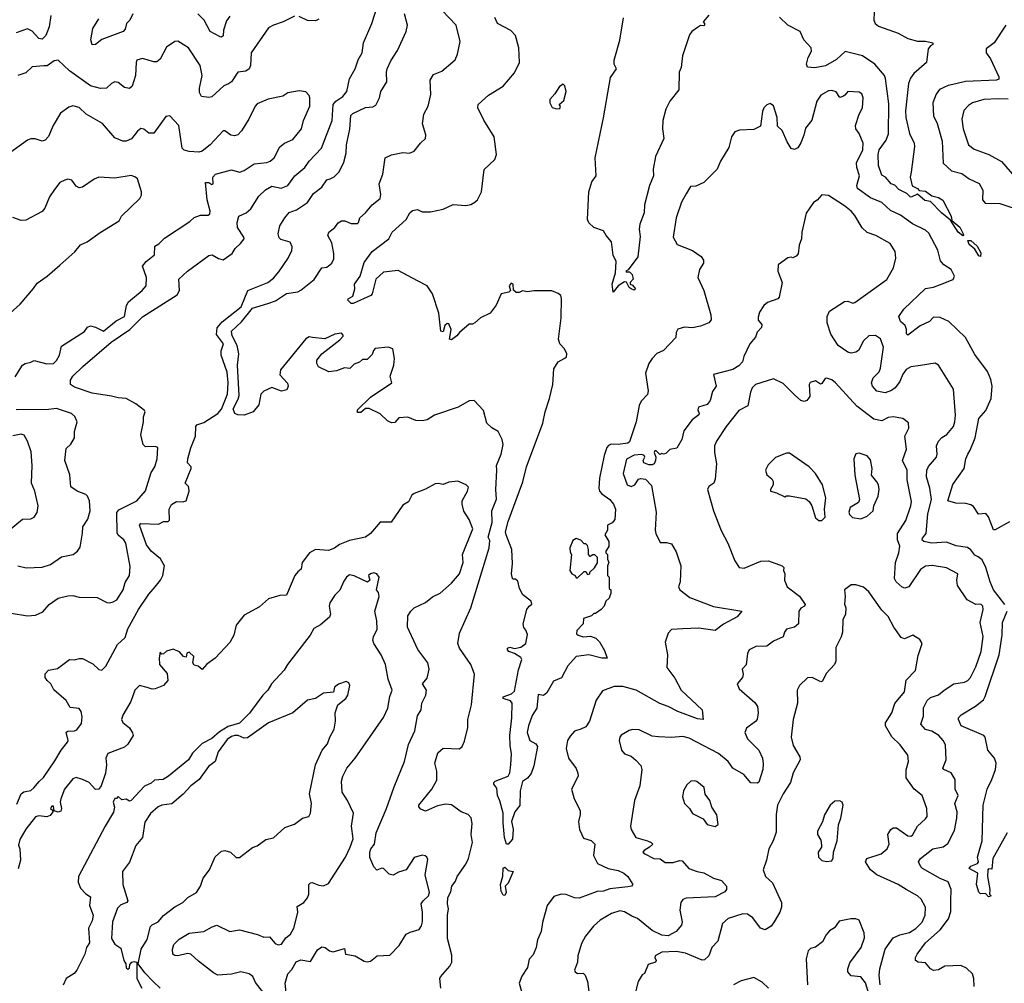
# Model space of a CAD drawing. Extents: x 1954683 to 2060285, y 904798 to 1016299.
# Tile 302 of 472: x 2005257 to 2011342, y 964295 to 970249. Entities that reach past the tile are written whole.
import ezdxf

# ---------------------------------------------------------------- set-up
doc = ezdxf.new("R2010")
doc.units = 0

msp = doc.modelspace()

# ---------------------------------------------------------------- linework, layer by layer
at = {"layer": '0CON10XD'}
for points in [[(2005205, 966582.5), (2005305, 966564.4), (2005355, 966568.6), (2005400.6, 966589.4), (2005439.2, 966635), (2005495, 966674.2), (2005555, 966688.6), (2005585, 966690.8), (2005625, 966680.8), (2005735, 966678), (2005795, 966648), (2005815, 966646), (2005835, 966652.5), (2005857.5, 966665), (2005895.7, 966725), (2005909.7, 966770.3), (2005936, 966815), (2005939.7, 966869.7), (2005911.9, 967015), (2005900, 967035), (2005865, 967064.4), (2005858.9, 967078.9), (2005856.6, 967203.4), (2005869.4, 967220.6), (2005980, 967275), (2006035, 967336.9), (2006068.6, 967451.4), (2006091.2, 967485), (2006107, 967535), (2006111.2, 967605), (2006095, 967611.4), (2006035, 967610), (2006020.8, 967625), (2006005.9, 967684.1), (2006022, 967765), (2006022, 967795), (2006032, 967825), (2006028, 967835), (2005974.6, 967875), (2005915, 967908.7), (2005865, 967911.5), (2005825, 967923.5), (2005705, 967941), (2005595, 967977.7), (2005571.2, 967995), (2005571.9, 968021.9), (2005585, 968045.9), (2005646.7, 968105), (2005823.1, 968256.9), (2005936.9, 968335), (2006016.5, 968413.5), (2006230.6, 968549.4), (2006244, 968575), (2006239.7, 968645), (2006293.9, 968695), (2006425, 968792.8), (2006446.2, 968796.2), (2006485, 968773.6), (2006515, 968765.7), (2006569.2, 968805), (2006588, 968835), (2006622, 968865), (2006644.2, 968895), (2006643.1, 968905), (2006603.9, 968963.9), (2006601.8, 968995), (2006611.5, 969035), (2006655.8, 969055), (2006685, 969079.2), (2006735, 969158.6), (2006775, 969198.5), (2006815, 969220.4), (2006872.6, 969207.4), (2006913.1, 969225), (2006956.4, 969285), (2007020, 969335), (2007045.6, 969375), (2007121.1, 969455), (2007188.5, 969625), (2007194.8, 969725.2), (2007210, 969745), (2007254.5, 969775), (2007278.5, 969805), (2007296, 969884), (2007330, 969945), (2007348.3, 970001.7), (2007373.5, 970045), (2007381.1, 970105), (2007432.5, 970225), (2007485, 970388.8)], [(2005448.6, 970275), (2005438.1, 970205), (2005418, 970152), (2005405, 970136), (2005395, 970128.8), (2005375, 970132), (2005335, 970178.1), (2005305, 970191.9), (2005235, 970168.2)], [(2005239.1, 965400.9), (2005266.7, 965465), (2005282.7, 965477.3), (2005325, 965486), (2005345, 965502), (2005377.5, 965542.5), (2005405, 965565.8), (2005475, 965669.2), (2005514.2, 965735), (2005553.3, 965785), (2005556.2, 965795), (2005543.8, 965846.2), (2005555, 965853.3), (2005595.9, 965854.1), (2005609.5, 965860.5), (2005639.4, 965900.6), (2005642, 965942), (2005636.2, 965975), (2005625, 965993.3), (2005568.8, 965998.8), (2005545, 966042), (2005468.3, 966108.3), (2005450, 966145), (2005426.2, 966165), (2005414.3, 966184.3), (2005415, 966207.5), (2005435, 966230), (2005489.7, 966240.3), (2005565, 966296.2), (2005595.8, 966294.2), (2005627.3, 966302.7), (2005645, 966300.8), (2005708.3, 966268.3), (2005745, 966234.4), (2005765, 966229.2), (2005790, 966255), (2005861, 966389), (2005908.5, 966431.5), (2005925.4, 966484.6), (2005990.9, 966605), (2006055, 966699.4), (2006094.4, 966745), (2006126.5, 966785), (2006141.8, 966815), (2006152.3, 966875), (2006127.4, 966917.4), (2006069.3, 966965), (2006041.1, 967005), (2005998, 967125), (2006005, 967135.7), (2006115, 967131.9), (2006145, 967148.8), (2006175, 967147.5), (2006183, 967157), (2006180.8, 967225), (2006195, 967254), (2006225, 967270.8), (2006265, 967269.2), (2006285.8, 967275), (2006303.3, 967335), (2006302.5, 967355), (2006300, 967365), (2006280, 967385), (2006316.7, 967475), (2006316.7, 967485), (2006295, 967510), (2006296, 967535), (2006313.6, 967603.6), (2006343.7, 967675), (2006345.7, 967735), (2006351.2, 967745), (2006395, 967760), (2006480.8, 967815), (2006505, 967842), (2006540.8, 967935), (2006546.1, 968005), (2006539.5, 968070.5), (2006501.2, 968175), (2006502.9, 968202.9), (2006516.9, 968245), (2006474.1, 968304.1), (2006478.2, 968345), (2006508.4, 968381.6), (2006625, 968474.8), (2006667.2, 968575), (2006790, 968625), (2006825, 968651.5), (2006859.2, 968690.8), (2006917.1, 968775), (2006938.1, 968821.9), (2006941.5, 968845), (2006928, 968875), (2006871.2, 968891.2), (2006860, 968900), (2006854.3, 968925), (2006864.2, 968975), (2006894.5, 969025), (2006922.9, 969057.1), (2006968.1, 969075), (2007035, 969118.5), (2007072.5, 969175), (2007123.5, 969215), (2007155, 969258.6), (2007176.7, 969265), (2007201.3, 969278.7), (2007231.5, 969308.5), (2007260.9, 969369.1), (2007275.5, 969425), (2007275.8, 969475), (2007297.1, 969572.9), (2007303, 969657), (2007315, 969669.1), (2007395, 969706.7), (2007440, 969710), (2007458.6, 969721.4), (2007480, 969765), (2007488, 969805), (2007525.8, 969865), (2007523.1, 969925), (2007528.1, 969945), (2007550.8, 969995), (2007592.2, 970057.8), (2007645.6, 970175), (2007654.3, 970215), (2007634.5, 970284.5)], [(2006955, 970271.3), (2006885, 970234.6), (2006825, 970215.4), (2006795, 970199.3), (2006687.1, 970045), (2006683.3, 969965), (2006675.7, 969945), (2006655, 969931.1), (2006605, 969925.5), (2006565, 969864.3), (2006547.2, 969852.8), (2006518.9, 969841.1), (2006445, 969772.9), (2006425, 969768), (2006381.2, 969775), (2006368.3, 969798.3), (2006368.1, 969825), (2006384.6, 969905), (2006371.5, 969965), (2006300, 970075), (2006235, 970116), (2006215, 970113.3), (2006165, 970080), (2006126, 970005), (2006105, 969989.2), (2006085, 969988.6), (2006015, 970008.6), (2005981.7, 969998.3), (2005975.9, 969984.1), (2005972.5, 969905), (2005951.7, 969838.3), (2005936, 969824), (2005905, 969830.8), (2005865, 969860), (2005845.5, 969865.5), (2005824.7, 969855.3), (2005794.4, 969825.6), (2005756.2, 969823.8), (2005695, 969840.9), (2005563.8, 969933.8), (2005495, 969999.5), (2005469.2, 969995), (2005426.5, 969963.5), (2005405.7, 969964.3)], [(2005956.2, 970285), (2005937.1, 970245), (2005918, 970225), (2005909.5, 970190.5), (2005896.7, 970175), (2005763.9, 970126.1), (2005725, 970095.8), (2005705, 970094), (2005697.1, 970125), (2005708.1, 970195), (2005746.4, 970253.6)], [(2006555, 970271.4), (2006535, 970242), (2006515.5, 970185), (2006515, 970150), (2006505, 970141.9), (2006495, 970143.1), (2006433.8, 970175), (2006397.8, 970245), (2006357.1, 970285)], [(2007859.2, 964265), (2007853.1, 964325), (2007857.1, 964335), (2007915, 964400.8), (2007926.9, 964425), (2007927.7, 964467.7), (2007901.7, 964571.7), (2007900.8, 964715), (2007907.5, 964755), (2007900, 964785), (2007902.7, 964825), (2007920.6, 964859.4), (2007928.3, 964895), (2007949.7, 964925), (2007959.7, 964955), (2008015, 965031.8), (2008030.8, 965065), (2008055.4, 965165), (2008047.1, 965215), (2008052.8, 965282.8), (2008046.7, 965316.7), (2008028.5, 965338.5), (2007985, 965354.4), (2007925, 965396.8), (2007891.1, 965401.1), (2007838.7, 965391.3), (2007765, 965358.8), (2007735, 965371.4), (2007723.6, 965385), (2007724.5, 965395), (2007804.5, 965495), (2007835, 965550), (2007835.6, 965605), (2007821.5, 965655), (2007840.4, 965719.6), (2007875, 965747.7), (2007975, 965744.4), (2007991.1, 965758.9), (2008005, 965790.8), (2008026.2, 965875), (2008026, 965925), (2008048.1, 966015), (2008068.2, 966205), (2008045.8, 966265), (2007975.8, 966365), (2007963.8, 966393.8), (2007975, 966457.5), (2008046, 966614), (2008159.2, 966985), (2008161.7, 967031.7), (2008152.1, 967052.1), (2008177.7, 967142.3), (2008174.5, 967215), (2008204.5, 967285.5), (2008198.8, 967345), (2008206.7, 967465), (2008203.1, 967495), (2008232.9, 967565), (2008244.3, 967625), (2008239.5, 967655), (2008214.2, 967704.2), (2008175, 967726.7), (2008144.3, 967755), (2008123.8, 967835), (2008065, 967896.7), (2008035, 967893.8), (2007967.5, 967855), (2007820, 967805), (2007775, 967777.3), (2007745, 967770), (2007705, 967773.3), (2007655, 967792.7), (2007600.7, 967789.3), (2007575, 967760), (2007555, 967757.5), (2007530.7, 967770.7), (2007485, 967812.5), (2007416.4, 967846.4), (2007393.8, 967846.2), (2007365, 967822.5), (2007345, 967822.5), (2007345, 967837.5), (2007425, 967916.7), (2007557.5, 968005), (2007546.1, 968046.1), (2007570, 968115), (2007573.8, 968155), (2007562.5, 968215), (2007535, 968226.2), (2007453, 968217), (2007442.5, 968205), (2007435, 968180), (2007405, 968150), (2007375, 968150), (2007357, 968133), (2007325, 968120), (2007297, 968093), (2007265, 968097.5), (2007215, 968080), (2007167, 968073), (2007103.6, 968103.6), (2007092.5, 968125), (2007092.5, 968145), (2007123.3, 968185), (2007235, 968270), (2007256, 968294), (2007255, 968300), (2007245, 968312.5), (2007205, 968306.7), (2007143, 968277), (2007065.9, 968285.9), (2007045, 968288.8), (2007025, 968276), (2006868.5, 968085), (2006865.3, 968055), (2006912.4, 968002.4), (2006916.6, 967983.4), (2006908.3, 967961.7), (2006875, 967953.5), (2006815, 967975.8), (2006765, 967954), (2006746.2, 967935), (2006735, 967870), (2006700, 967825), (2006643.9, 967806.1), (2006605, 967807.5), (2006585.7, 967815.7), (2006576.6, 967845), (2006606.9, 967903.1), (2006612.8, 967927.2), (2006602.3, 968115), (2006611.9, 968185), (2006600.8, 968235), (2006569, 968295), (2006566.7, 968325), (2006627.8, 968382.2), (2006695, 968466.8), (2006790, 968495), (2006838.5, 968511.5), (2006905, 968557.7), (2006975, 968567.8), (2006995, 968576.7), (2007077, 968643), (2007124.3, 968715), (2007155, 968719.4), (2007185, 968744.3), (2007198.1, 968771.9), (2007199.1, 968805), (2007185, 968870), (2007161.9, 968915), (2007166.9, 968935), (2007205.2, 968964.8), (2007225, 968994.4), (2007245, 969005.6), (2007266.5, 969006.5), (2007305, 968988.8), (2007345, 968990), (2007350, 968995), (2007358.8, 969025), (2007394.4, 969055), (2007435, 969105.8), (2007485.6, 969145), (2007489.1, 969169.1), (2007479.4, 969235), (2007500.8, 969295), (2007516.2, 969395), (2007555, 969414.4), (2007625, 969427.5), (2007665, 969423.1), (2007694.5, 969435.5), (2007733.8, 969485), (2007765.8, 969514.2), (2007767.5, 969537.5), (2007746.2, 969605), (2007753.8, 969665), (2007781.9, 969715), (2007797.3, 969787.3), (2007794.3, 969875), (2007815, 969911.2), (2007865, 969930), (2007948.3, 970001.7), (2007962.5, 970035), (2007978.8, 970115), (2007955, 970215.8), (2007868, 970305)], [(2007105, 970252.9), (2007085, 970241.3), (2007035, 970244.5), (2006985, 970269.2)], [(2009375, 969173.3), (2009347.9, 969122.1), (2009314.6, 969025.4), (2009295.7, 968905), (2009319.7, 968859.7), (2009415, 968822.9), (2009468.8, 968785), (2009483.9, 968763.9), (2009483.8, 968745), (2009459.2, 968705), (2009447.5, 968655), (2009484.5, 968575), (2009528.2, 968425), (2009530, 968395), (2009515.6, 968375), (2009465, 968354.7), (2009415, 968344.8), (2009365, 968349.5), (2009325, 968335.7), (2009314, 968315), (2009312, 968285), (2009235, 968204.4), (2009195, 968186.5), (2009165, 968155.4), (2009144.7, 968125), (2009125.3, 968065.3), (2009140, 967955), (2009136.2, 967933.8), (2009097.3, 967892.7), (2009084.5, 967865.5), (2009066, 967765), (2009025, 967640.8), (2009015, 967632.1), (2008954.8, 967624.8), (2008913.2, 967626.8), (2008895, 967618.5), (2008885, 967605.7), (2008868, 967555), (2008839.4, 967415), (2008836, 967355), (2008840.8, 967335), (2008855, 967318.2), (2008904.3, 967285), (2008927.5, 967255), (2008940, 967225), (2008935, 967160), (2008919.3, 967140.7), (2008890, 967125), (2008890, 967095), (2008872.5, 967065), (2008897.5, 967025), (2008897, 966993), (2008880, 966965), (2008880, 966955), (2008890, 966945), (2008890, 966915), (2008897.5, 966895), (2008890, 966875), (2008890, 966815), (2008900, 966805), (2008900, 966735), (2008910, 966725), (2008910, 966705), (2008900, 966675), (2008880, 966655), (2008870, 966625), (2008850, 966605), (2008815, 966580), (2008805, 966580), (2008790, 966565), (2008741.7, 966548.3), (2008740, 966515), (2008700, 966475), (2008697.5, 966455), (2008707.5, 966445), (2008740, 966435), (2008785, 966440), (2008816.6, 966426.6), (2008841.2, 966405), (2008871.9, 966351.9), (2008886.7, 966303.3), (2008855, 966304.4), (2008775, 966323.5), (2008695, 966314.5), (2008644.2, 966255.8), (2008605, 966182.5), (2008555, 966162.5), (2008515, 966090), (2008495, 966072.5), (2008461.7, 966078.3), (2008453.8, 965995), (2008425, 965950), (2008400.5, 965885), (2008392.7, 965845), (2008410, 965795), (2008445.7, 965775), (2008457.4, 965757.4), (2008435, 965637.5), (2008417.9, 965592.1), (2008395, 965562.5), (2008365, 965542.5), (2008350.8, 965485), (2008347, 965393), (2008316.7, 965355), (2008297.1, 965295), (2008306.7, 965246.7), (2008302.5, 965185), (2008275, 965153.8), (2008265, 965153.8), (2008252.5, 965195), (2008245.3, 965285.3), (2008245.8, 965345), (2008225, 965422.5), (2008208.8, 965455), (2008205, 965500), (2008187.5, 965525), (2008187.5, 965535), (2008196.4, 965543.6), (2008275.5, 965574.5), (2008285.4, 965594.6), (2008292.7, 965645), (2008297, 965713), (2008287.6, 965765), (2008287, 965825), (2008298.3, 965935), (2008300, 966025), (2008290.9, 966040.9), (2008244.8, 966054.8), (2008244.4, 966065), (2008296.6, 966083.4), (2008315, 966100.6), (2008339, 966231), (2008360.4, 966295), (2008355, 966306.9), (2008315, 966333.6), (2008280, 966345), (2008270.9, 966355), (2008271.1, 966365), (2008285, 966370.9), (2008315, 966364.2), (2008355, 966371.5), (2008385.4, 966395), (2008395, 966450), (2008385.8, 966475.8), (2008372.3, 966492.3), (2008368.8, 966515), (2008391.2, 966605), (2008405.8, 966624.2), (2008421.7, 966638.3), (2008417.5, 966655), (2008366.2, 966695), (2008346.7, 966735), (2008335, 966780), (2008321.7, 966791.7), (2008305, 966792.5), (2008300, 966805), (2008295.8, 966825), (2008301.7, 966888.3), (2008299.2, 966975), (2008262.9, 967065), (2008260, 967085), (2008275, 967148.6), (2008367.2, 967392.8), (2008389, 967485), (2008490.7, 967755), (2008504.2, 967825.8), (2008531.5, 967908.5), (2008551.3, 967995), (2008557.7, 968092.3), (2008584.5, 968135.5), (2008625, 968156.5), (2008635.7, 968165), (2008638.1, 968185), (2008624.3, 968214.3), (2008595.6, 968245.6), (2008586.9, 968275), (2008602.6, 968407.4), (2008605.3, 968525.3), (2008600.9, 968545), (2008585, 968556.4), (2008545, 968573.3), (2008435, 968574), (2008395, 968568), (2008365, 968574.2), (2008343.6, 968563.6), (2008325, 968562.5), (2008308.3, 968578.3), (2008306.2, 968615), (2008295, 968620), (2008281.2, 968605), (2008290, 968575), (2008280, 968565), (2008232.5, 968555), (2008202.5, 968485), (2008165, 968436.2), (2008105, 968406.7), (2008070, 968375), (2008055, 968367.5), (2008035, 968367.5), (2007974.3, 968315.7), (2007958.8, 968295), (2007925, 968270.8), (2007914, 968275), (2007923.3, 968335), (2007909.3, 968369.3), (2007898.3, 968371.7), (2007885, 968360), (2007875, 968320), (2007860, 968325), (2007847.5, 968435), (2007808.6, 968555), (2007774.3, 968604.3), (2007715, 968635.6), (2007595, 968699.6), (2007505, 968688.8), (2007458.9, 968645), (2007436.2, 968555), (2007426.7, 968545), (2007318.6, 968495), (2007305, 968495.5), (2007284.3, 968515), (2007286.2, 968523.8), (2007315, 968540), (2007328.8, 968585), (2007326.7, 968615), (2007362, 968665), (2007385, 968748), (2007435, 968817.3), (2007537.3, 968895), (2007559.4, 968935), (2007645.4, 969014.6), (2007667.5, 969055), (2007685, 969070), (2007715, 969075.8), (2007745, 969060.8), (2007795, 969060.8), (2007875, 969077.3), (2007935, 969107.8), (2008015, 969101.1), (2008045, 969107.7), (2008069, 969121), (2008085.3, 969135), (2008111.7, 969185), (2008127.8, 969322.2), (2008194, 969385), (2008204.4, 969415.6), (2008189.5, 969525), (2008125, 969627.5), (2008088.9, 969705), (2008089.4, 969725), (2008155, 969782), (2008245, 969838.8), (2008315, 969921.2), (2008345.8, 969985), (2008342, 970075), (2008320.2, 970150.2), (2008292.4, 970182.4), (2008210, 970225), (2008192.5, 970262.5)], [(2009515, 970277.5), (2009480, 970235), (2009490, 970225), (2009490, 970215), (2009485, 970210), (2009465, 970212.5), (2009445, 970201.2), (2009410, 970175), (2009396.9, 970155), (2009354.1, 970025.9), (2009345.9, 969954.1), (2009333.3, 969925), (2009330, 969815), (2009274.2, 969745.8), (2009250, 969695), (2009231.6, 969625), (2009228.9, 969575), (2009237.5, 969515), (2009186.5, 969403.5), (2009172.5, 969325), (2009174.5, 969285), (2009148.5, 969225), (2009117.9, 969105), (2009115.4, 969055), (2009089.2, 968985), (2009085.8, 968955), (2009091.7, 968908.3), (2009077.3, 968782.7), (2009017.5, 968702.5), (2009002.5, 968695), (2009005, 968690), (2009025, 968690), (2009042.5, 968675), (2009047.5, 968645), (2009030, 968625), (2009030, 968615), (2009045, 968607.5), (2009062.5, 968585), (2009055, 968577.5), (2009036.7, 968585), (2009024.2, 968595), (2009006.7, 968626.7), (2008995, 968628.8), (2008955, 968604.5), (2008925, 968565.8), (2008919.3, 968615), (2008939, 968685), (2008943.3, 968755), (2008925, 968793.3), (2008915.3, 968875.3), (2008881.1, 968915), (2008865, 968944), (2008805, 968963.8), (2008775, 968994.2), (2008765, 969013.3), (2008773.3, 969185), (2008792.5, 969247.5), (2008819.5, 969285), (2008814.1, 969395), (2008865, 969642.5), (2008908, 969892), (2008945.5, 969944.5), (2008930.4, 969975), (2008931.2, 969998.8), (2008965, 970123.3), (2008989.1, 970260.9)], [(2010538, 970295), (2010535.6, 970245), (2010543.8, 970225), (2010565, 970209.2), (2010685, 970165.5), (2010745, 970133.5), (2010805, 970115.6), (2010855.6, 970115.6), (2010900, 970105), (2010900, 970095), (2010885, 970087.5), (2010871.7, 970068.3), (2010862, 969985), (2010782.7, 969917.3), (2010762.2, 969887.8), (2010750.8, 969855), (2010731.2, 969685), (2010732.5, 969645), (2010756.2, 969545), (2010784.2, 969485), (2010787.5, 969465), (2010766.4, 969306.4), (2010760.6, 969275), (2010772.9, 969222.9), (2010806.3, 969206.3), (2010815, 969193.3), (2010855, 969190), (2010895, 969160), (2010935, 969150.9), (2010962.9, 969132.9), (2011013.1, 969035), (2011018.3, 969008.3), (2011066.3, 968966.3), (2011088.6, 968925), (2011090, 968915), (2011085, 968914.2), (2011057.1, 968935), (2011010, 969010), (2010954.5, 969054.5), (2010885.4, 969125.4), (2010851.7, 969131.7), (2010805, 969170), (2010767, 969153), (2010760, 969155), (2010740, 969175), (2010690.2, 969200.2), (2010665, 969226.7), (2010643.3, 969235), (2010607.5, 969275), (2010585, 969287.5), (2010565, 969347.5), (2010561.9, 969415), (2010568.9, 969445), (2010612.7, 969505), (2010625.4, 969544.6), (2010629.1, 969729.1), (2010608.5, 969885), (2010600.5, 969905), (2010542.2, 969975), (2010465, 970025.4), (2010358.3, 970051.7), (2010305, 970003.4), (2010235.9, 969964.1), (2010171.8, 969951.8), (2010126.1, 969956.1), (2010120, 969975), (2010130, 970015), (2010150, 970055), (2010147.5, 970075), (2010102, 970125), (2010081.2, 970175), (2010003.8, 970215), (2009953.3, 970265)], [(2011351.4, 970215), (2011278.5, 970105), (2011230.5, 970069.5), (2011230.8, 970045), (2011257.3, 970007.3), (2011308.2, 969895), (2011308.5, 969881.5), (2011294, 969876), (2011103, 969867), (2011043, 969853), (2010995, 969843.2), (2010941.5, 969818.5), (2010920.7, 969789.3), (2010900.9, 969735), (2010903.3, 969655), (2010927, 969607), (2010958.7, 969498.7), (2010965, 969362.5), (2011014.6, 969314.6), (2011078.6, 969298.6), (2011124.5, 969264.5), (2011185.9, 969235.9), (2011208.9, 969195), (2011206.5, 969135), (2011224.3, 969114.3), (2011313.9, 969113.9), (2011457.8, 969065)], [(2005405.7, 969964.3), (2005335, 969957.3), (2005295, 969921.1), (2005244.4, 969905)], [(2008575, 969697.5), (2008595, 969700), (2008600, 969715), (2008590, 969725), (2008620.7, 969749.3), (2008633.3, 969805), (2008625, 969840), (2008615, 969850), (2008593.6, 969836.4), (2008565, 969790), (2008532.5, 969755), (2008533.3, 969735), (2008547, 969707), (2008575, 969697.5)], [(2005228.2, 968041.8), (2005275, 968113.8), (2005290, 968125), (2005325, 968132.5), (2005346.1, 968143.9), (2005425, 968121.5), (2005465, 968123.5), (2005485, 968143.1), (2005503.9, 968175), (2005515, 968231.2), (2005656.8, 968323.2), (2005675, 968350), (2005695, 968356.2), (2005725, 968348.8), (2005775, 968324.5), (2005852.5, 968387.5), (2005904.5, 968415), (2005917.9, 968482.1), (2005928.5, 968505), (2006014.2, 968575), (2006038.1, 968605), (2006040.9, 968655), (2006016, 968725), (2006038.8, 968755), (2006090, 968795), (2006091.5, 968848.5), (2006116.4, 968863.6), (2006150.9, 968899.1), (2006308.9, 969001.1), (2006335, 969027.5), (2006375, 969040.5), (2006421.7, 969041.7), (2006431.4, 969048.6), (2006434.3, 969065), (2006415.6, 969135), (2006406.2, 969243.8), (2006425, 969243.8), (2006445, 969231.2), (2006452.5, 969235), (2006451.4, 969275), (2006466.7, 969295), (2006565, 969320.5), (2006615, 969306.9), (2006645, 969317.1), (2006705, 969358.2), (2006785, 969365.6), (2006805, 969374.4), (2006828.6, 969395), (2006865, 969464.2), (2006893.8, 969485), (2006945, 969508), (2006997.8, 969575), (2007011.1, 969625), (2007050, 969715), (2007050, 969765), (2007045, 969780), (2007025, 969803.3), (2006985, 969810), (2006915, 969796), (2006882.9, 969777.1), (2006792.8, 969757.2), (2006725, 969729.2), (2006711.9, 969715), (2006672.1, 969635), (2006627.1, 969562.9), (2006605, 969538), (2006585, 969532), (2006562.5, 969535), (2006525, 969561.2), (2006515, 969561.2), (2006434, 969475), (2006384.2, 969435.8), (2006365, 969430), (2006305, 969433.5), (2006273.1, 969443.1), (2006261.2, 969455), (2006241.2, 969595), (2006185, 969654), (2006160.3, 969649.7), (2006085, 969548), (2006055, 969547.5), (2006025, 969573.1), (2006005, 969575.7), (2005985, 969560), (2005947.7, 969512.3), (2005915, 969499.1), (2005895, 969498.2), (2005845, 969518.9), (2005768.4, 969608.4), (2005668, 969665), (2005625, 969705.6), (2005585, 969717.1), (2005561.3, 969708.7), (2005508.3, 969671.7), (2005462.9, 969595), (2005435, 969528), (2005415, 969504.2), (2005395, 969498), (2005351.7, 969511.7), (2005325, 969512.9), (2005305, 969504.3), (2005165, 969402.9)], [(2011375, 967146.2), (2011285, 967096.4), (2011275, 967097.1), (2011245, 967176.7), (2011228.6, 967198.6), (2011182.6, 967192.6), (2011150.9, 967240.9), (2011135, 967250.9), (2011105, 967258.5), (2011042, 967262), (2010993.8, 967275), (2011023.6, 967376.4), (2011094, 967476), (2011104, 967536), (2011115.6, 967565), (2011131.1, 967588.9), (2011160.8, 967665), (2011183.8, 967785), (2011228.5, 967835), (2011261.1, 967908.9), (2011267.5, 967985), (2011258.4, 968025), (2011237.5, 968075), (2011160.7, 968180.7), (2011102, 968285), (2010999.5, 968385), (2010945, 968408.9), (2010905, 968410), (2010880, 968385), (2010821.9, 968358.1), (2010745, 968298.8), (2010737.7, 968307.7), (2010737.5, 968335), (2010728.5, 968358.5), (2010701.2, 968385), (2010690, 968415), (2010720.8, 968459.2), (2010855, 968587.7), (2010905, 968596.5), (2010947.3, 968612.7), (2011025, 968643.8), (2011033.8, 968665), (2011012.5, 968705), (2010969.2, 968735), (2010947.9, 968757.9), (2010930.8, 968825), (2010875, 968929.5), (2010855, 968948.8), (2010775, 968987.5), (2010701.1, 969041.1), (2010639.2, 969069.2), (2010585, 969118.5), (2010515, 969147.5), (2010433.9, 969205), (2010429.6, 969225), (2010446.8, 969285), (2010430.8, 969335), (2010428.2, 969365), (2010466.7, 969445), (2010470, 969485), (2010445.3, 969545.3), (2010424.2, 969575), (2010421.9, 969595), (2010444.2, 969665.8), (2010465.6, 969704.4), (2010470.6, 969765), (2010461.1, 969791.1), (2010445, 969801.4), (2010375.7, 969804.3), (2010356.5, 969783.5), (2010345, 969773.5), (2010325, 969768.6), (2010303.5, 969803.5), (2010275, 969811.1), (2010255, 969808.6), (2010207.8, 969782.2), (2010183.6, 969745), (2010151.7, 969628.3), (2010112.4, 969577.6), (2010103.5, 969535), (2010085, 969488.8), (2010065, 969456.7), (2010045, 969446.7), (2010025, 969453.3), (2009999.2, 969495), (2009970, 969565), (2009940.5, 969590.5), (2009938.2, 969645), (2009915, 969716.7), (2009895, 969730), (2009875, 969723.3), (2009856.7, 969705), (2009847.7, 969682.3), (2009835, 969590), (2009795, 969571.2), (2009705, 969566), (2009676.2, 969555), (2009655.8, 969525), (2009640.3, 969459.7), (2009588.8, 969375), (2009567.5, 969325), (2009485, 969242), (2009435, 969220.8), (2009402.7, 969217.3), (2009375, 969173.3)], [(2011365, 969757.5), (2011305, 969759.7), (2011215, 969755.4), (2011144.7, 969735.3), (2011120.4, 969719.6), (2011091.7, 969688.3), (2011080, 969635), (2011088.5, 969575), (2011121.1, 969475), (2011155, 969449.5), (2011245.3, 969415.3), (2011325, 969373.3), (2011405, 969280)], [(2005052.4, 968305), (2005258.9, 968491.1), (2005342.6, 968587.4), (2005365, 968621.5), (2005427.7, 968665), (2005505, 968731.8), (2005598.2, 968815), (2005632.6, 968857.4), (2005674.7, 968875.3), (2005755, 968933.1), (2005871.2, 969005), (2005886, 969035), (2005998.6, 969145), (2006008.9, 969165), (2006009.4, 969185), (2005984, 969265), (2005968.8, 969278.8), (2005945.4, 969285.4), (2005845, 969270.6), (2005745, 969275.6), (2005716.3, 969263.7), (2005645, 969214.3), (2005625, 969210), (2005605, 969220), (2005578.3, 969258.3), (2005555, 969262.9), (2005535, 969258.1), (2005505, 969242), (2005471.2, 969198.8), (2005441.2, 969155), (2005412.5, 969085), (2005396.3, 969063.7), (2005295, 969011.1), (2005265, 969007.3), (2005214.2, 969025.8)], [(2011345.7, 966635.7), (2011275, 966725.4), (2011254.2, 966775), (2011228.5, 966865), (2011205, 966912), (2011179.4, 966930.6), (2011160.5, 966940.5), (2011135, 966972.7), (2011115, 966987.5), (2011045, 966998), (2010985, 967019.8), (2010893.9, 967013.9), (2010843.8, 967023.8), (2010833.8, 967033.8), (2010836, 967045), (2010860, 967075), (2010869.8, 967195), (2010891.7, 967285), (2010880.7, 967355), (2010861.2, 967425), (2010862.1, 967465), (2010872.9, 967487.1), (2010922.2, 967545), (2010927.8, 967565), (2010923.5, 967615), (2010935.3, 967644.7), (2010955, 967666.9), (2010985.7, 967685), (2011026.9, 967735), (2011036.3, 967763.7), (2011039.5, 967805), (2011027.1, 967965), (2010935, 968113.8), (2010915, 968125.7), (2010825, 968112.7), (2010765, 968103.8), (2010735, 968087.9), (2010715, 968059.4), (2010696.8, 968013.2), (2010667.5, 967975), (2010645, 967957.9), (2010605, 967944.1), (2010555, 967954.4), (2010527.1, 967985), (2010521.5, 968005), (2010531.8, 968035), (2010567.9, 968072.1), (2010577.7, 968095), (2010596.2, 968225), (2010576.7, 968276.7), (2010545, 968297.1), (2010505, 968294.5), (2010472.5, 968265), (2010441.5, 968205), (2010425, 968193.9), (2010395, 968187.3), (2010375, 968194.5), (2010315, 968236.4), (2010269.2, 968305), (2010246.4, 968376.4), (2010246.7, 968415), (2010262.3, 968447.7), (2010355, 968507.8), (2010375, 968508.9), (2010405, 968498.2), (2010418.3, 968501.7), (2010615, 968644), (2010657.5, 968715), (2010671.1, 968775), (2010666.6, 968816.6), (2010636, 968865), (2010548.8, 968915), (2010494.1, 968934.1), (2010463.3, 968963.3), (2010418.8, 969038.8), (2010395.7, 969065.7), (2010355, 969099.1), (2010255, 969162.5), (2010215, 969167.5), (2010185, 969133.8), (2010161.7, 969118.3), (2010117.4, 969052.6), (2010091.5, 968935), (2010088.5, 968895), (2010073.3, 968855), (2010067.3, 968802.7), (2010055, 968787.5), (2010035, 968777.5), (2010025, 968782.5), (2010005, 968777.5), (2009944, 968735), (2009942.5, 968695), (2009970, 968625), (2009950, 968535), (2009942.5, 968525), (2009879.3, 968500.7), (2009855, 968482.5), (2009828.3, 968441.7), (2009820.7, 968410.7), (2009821.7, 968391.7), (2009843.8, 968365), (2009842.3, 968347.7), (2009815, 968317.5), (2009805, 968287.5), (2009770, 968245), (2009732.3, 968167.7), (2009723.8, 968135), (2009700.8, 968109.2), (2009665, 968087.1), (2009544.5, 968055.5), (2009561.1, 967985), (2009539.4, 967950.6), (2009524.1, 967895), (2009505, 967871.6), (2009451.2, 967855), (2009447.7, 967837.7), (2009456.2, 967815), (2009453.6, 967806.4), (2009413.5, 967776.5), (2009361.9, 967708.1), (2009349.6, 967655), (2009318.7, 967601.3), (2009275, 967592.5), (2009250.7, 967569.3), (2009235, 967563.3), (2009225, 967567.5), (2009213, 967563), (2009190, 967585), (2009182.5, 967585), (2009177.5, 967575), (2009187.5, 967545), (2009186.7, 967525), (2009177.5, 967505), (2009165, 967497.5), (2009145, 967497.5), (2009115, 967510), (2009110, 967525), (2009120, 967545), (2009116.7, 967555), (2009102, 967562), (2009055, 967557.8), (2009007, 967533), (2008986.7, 967445), (2009011.4, 967375), (2009035, 967363.8), (2009059.4, 967375), (2009080.7, 967409.3), (2009096.4, 967413.6), (2009125, 967408.8), (2009161.3, 967371.3), (2009191.2, 967205), (2009184.3, 967095), (2009187.9, 967075), (2009215, 967017.8), (2009255, 967019.1), (2009285, 967009.2), (2009315, 966961.1), (2009343.2, 966875), (2009338.2, 966775), (2009329.4, 966745), (2009337.1, 966725), (2009398.9, 966678.9), (2009545, 966623.5), (2009720, 966595), (2009690.1, 966559.9), (2009606.2, 966513.8), (2009555, 966475.6), (2009455, 966489.5), (2009355, 966484.1), (2009285, 966481.5), (2009265, 966458.1), (2009246.6, 966403.4), (2009259.6, 966325), (2009257.1, 966247.1), (2009305, 966180.8), (2009345, 966105.6), (2009474.3, 965985), (2009480, 965925), (2009445, 965928.1), (2009325, 965973.6), (2009265, 966005.3), (2009213.6, 966023.6), (2009065.8, 966105), (2008985, 966128.6), (2008931.6, 966128.4), (2008858.3, 966101.7), (2008820.6, 966045), (2008777.8, 965915), (2008755, 965879.2), (2008725.4, 965864.6), (2008686.6, 965853.4), (2008658.7, 965821.3), (2008642.9, 965795), (2008634.4, 965745), (2008648.2, 965685), (2008695, 965622.5), (2008707, 965593), (2008708.6, 965575), (2008666.7, 965495), (2008683.8, 965435), (2008721.7, 965361.7), (2008721.7, 965338.3), (2008709.4, 965295), (2008715.7, 965245), (2008741.8, 965191.8), (2008787.7, 965177.7), (2008811.4, 965155), (2008802.9, 965085), (2008828, 965035), (2008894.2, 965004.2), (2008955, 964991.1), (2008990.8, 964975), (2009015.7, 964955), (2009046.7, 964905), (2009037.5, 964895), (2009015, 964890), (2008905, 964878.5), (2008865, 964864.1), (2008825, 964861.3), (2008715, 964820), (2008685, 964822.5), (2008635, 964843.3), (2008603.6, 964846.4), (2008558.3, 964831.7), (2008516.2, 964775), (2008488.6, 964671.4), (2008480, 964615), (2008457.6, 964562.4), (2008448.9, 964515), (2008429.3, 964470.7), (2008406.4, 964443.6), (2008395, 964393.3), (2008360.2, 964339.8), (2008344.3, 964295), (2008363.6, 964223.6)], [(2011195, 968786), (2011185, 968790), (2011160.4, 968830.4), (2011125, 968860.6), (2011116.2, 968885), (2011135, 968885.4), (2011175, 968848.5), (2011197.7, 968807.7), (2011195, 968786)], [(2011155.5, 964275.5), (2011154.2, 964324.2), (2011145, 964352.5), (2011108.8, 964388.8), (2011074.2, 964404.2), (2010975, 964401.4), (2010935, 964378.9), (2010905, 964374.4), (2010886.2, 964385), (2010855, 964422), (2010810, 964425), (2010793.8, 964435), (2010794, 964454), (2010804.4, 964475), (2010855.6, 964545), (2010945.2, 964624.8), (2010996.7, 964693.3), (2011011.3, 964738.7), (2011011.3, 964805), (2011013.3, 964875), (2010995, 964921.8), (2010945, 964941.6), (2010836.9, 965005), (2010825.6, 965015), (2010811.4, 965045), (2010823.1, 965065), (2010900, 965125), (2010965, 965137.5), (2010992.4, 965157.6), (2011035, 965238.8), (2011049.5, 965315), (2011050.5, 965355), (2011035.6, 965405), (2011057.3, 965455), (2011039.2, 965495), (2011037.5, 965555), (2011013.3, 965595), (2010967.5, 965615), (2010961.2, 965625), (2010982.7, 965675), (2010978.1, 965768.1), (2010964.5, 965795), (2010936.9, 965825), (2010895, 965853.5), (2010855, 965863.1), (2010825.6, 965895.6), (2010841.5, 965945), (2010843.1, 965996.9), (2010865, 966043.1), (2010885, 966060), (2010935, 966076.9), (2010970.8, 966105), (2011030, 966145), (2011095, 966155.5), (2011115.6, 966165), (2011133.6, 966185), (2011165, 966249.2), (2011198.5, 966345), (2011211.7, 966438.3), (2011193.1, 966525), (2011211.5, 966605), (2011209.6, 966625), (2011197.5, 966637.5), (2011165, 966634.7), (2011111.5, 966665), (2011052.2, 966752.2), (2011049.3, 966785), (2011055.3, 966825.3), (2010985, 966861.2), (2010896.4, 966876.4), (2010855, 966872.1), (2010825, 966851.8), (2010752.3, 966745), (2010726.2, 966736.2), (2010711.7, 966741.7), (2010674.6, 966775), (2010663.3, 966795), (2010669.4, 966895), (2010690.2, 966955), (2010696.2, 966995), (2010682.7, 967035), (2010681.7, 967075), (2010732.5, 967155), (2010764.4, 967245), (2010768.3, 967271.7), (2010742.5, 967405), (2010740.7, 967465), (2010711.9, 967525), (2010737.5, 967595), (2010728.1, 967675), (2010752, 967725), (2010748.8, 967758.8), (2010715, 967784), (2010655, 967795.7), (2010625, 967791.4), (2010585, 967770.9), (2010535, 967779.5), (2010431.1, 967861.1), (2010298.8, 968005), (2010275, 968023.8), (2010245, 968033.8), (2010235, 968031.2), (2010215, 968000), (2010205, 967996.2), (2010175, 968017.5), (2010142.3, 968007.7), (2010135.9, 967994.1), (2010139.4, 967920.6), (2010122.5, 967895), (2010105, 967890), (2010085, 967895.7), (2010045, 967930), (2009975, 968000), (2009915, 968030), (2009803.8, 967995), (2009784.2, 967975), (2009772.5, 967947.5), (2009756.6, 967863.4), (2009701.4, 967835), (2009622.9, 967735), (2009563.3, 967645), (2009551.8, 967615), (2009551.2, 967575), (2009563.3, 967505), (2009555, 967410), (2009546.2, 967385), (2009516.2, 967365), (2009507.5, 967345), (2009545.4, 967215), (2009592.2, 967092.2), (2009632.5, 967015), (2009676.7, 966905), (2009703.5, 966863.5), (2009735, 966860.6), (2009837.5, 966902.5)], [(2005644.5, 967075.5), (2005646.9, 967115), (2005677.9, 967162.1), (2005692.5, 967215), (2005687.5, 967275), (2005675.6, 967305), (2005665.3, 967315.3), (2005611.2, 967335), (2005573.4, 967363.4), (2005566.5, 967436.5), (2005535.6, 967524.4), (2005545, 967600), (2005573, 967627), (2005596.2, 967665), (2005596.2, 967705), (2005611.2, 967765), (2005597.9, 967797.9), (2005576.2, 967816.2), (2005485, 967846.5), (2005435, 967840.3), (2005235, 967838.6)], [(2005180, 967085), (2005275, 967163.1), (2005325, 967164.2), (2005346.2, 967175), (2005365.5, 967204.5), (2005372.1, 967245), (2005351.1, 967335), (2005330.7, 967385), (2005333.5, 967495), (2005328.2, 967578.2), (2005304.6, 967644.6), (2005285, 967680.8), (2005265, 967687.9), (2005215, 967677.7)], [(2010215, 967153.5), (2010234.2, 967175), (2010230, 967225), (2010239.3, 967295), (2010218.2, 967375), (2010175, 967444.2), (2010135, 967486), (2010015, 967570), (2009995, 967571.2), (2009927, 967543), (2009881.7, 967498.3), (2009866.7, 967465), (2009875, 967437.5), (2009905, 967412.5), (2009913.3, 967395), (2009913.3, 967375), (2009896.7, 967345), (2009897.5, 967335), (2009935, 967326), (2009985, 967300), (2009995, 967307.5), (2010013.6, 967306.4), (2010115, 967287.5), (2010135, 967271.4), (2010152.1, 967245), (2010175, 967171.4), (2010195, 967153.8), (2010215, 967153.5)], [(2010455, 967164.2), (2010495, 967181.2), (2010531.2, 967215), (2010536, 967245), (2010562.9, 967305), (2010568.1, 967345), (2010564.2, 967375), (2010555, 967393.3), (2010521.2, 967435), (2010525.7, 967475.7), (2010515, 967530), (2010495, 967553.8), (2010445, 967571.2), (2010424.1, 967565.9), (2010412, 967535), (2010418.8, 967435), (2010446.7, 967285), (2010440, 967265), (2010389.2, 967235), (2010381.4, 967205), (2010385, 967191.2), (2010403.6, 967173.6), (2010455, 967164.2)], [(2007925, 966766.7), (2007974.2, 966825), (2007997.5, 966895), (2007993.8, 966945), (2008057.4, 967102.6), (2008035, 967160), (2008002, 967212), (2007990.5, 967255), (2007991.9, 967275), (2008025, 967335.6), (2008029.6, 967359.6), (2008015.7, 967375), (2007965, 967398.2), (2007909.4, 967390.6), (2007875, 967376.7), (2007845, 967383.8), (2007825, 967380), (2007765, 967347.5), (2007695, 967322), (2007679.5, 967310.5), (2007659.5, 967270.5), (2007625, 967250), (2007552.5, 967145), (2007485, 967143.2), (2007425, 967074.1), (2007395, 967050.8), (2007295, 967030.9), (2007233.9, 967006.1), (2007203, 966983), (2007165, 966970), (2007084.2, 966975.8), (2007047.5, 966955), (2007003.3, 966895), (2006997, 966853), (2006975, 966837.5), (2006956.4, 966813.6), (2006906.7, 966693.3), (2006865, 966690), (2006795, 966670), (2006738.1, 966621.9), (2006645, 966570), (2006595, 966507.5), (2006580, 966445), (2006555, 966400), (2006465, 966303.8), (2006414.2, 966265.8), (2006385, 966233.3), (2006360, 966255), (2006335, 966260), (2006327.5, 966275), (2006332.5, 966315), (2006305, 966340), (2006290, 966335), (2006285, 966310), (2006270, 966315), (2006243.6, 966343.6), (2006205, 966360), (2006163.8, 966346.2), (2006145, 966330), (2006135, 966327.5), (2006125, 966340), (2006118.8, 966305), (2006121.9, 966265), (2006168.5, 966208.5), (2006173.3, 966165), (2006145, 966135.5), (2006095, 966113.5), (2006075, 966111.3), (2006045, 966121.9), (2005998, 966135), (2005968.2, 966105), (2005944, 966036), (2005895, 965951.1), (2005886.9, 965925), (2005895, 965905.7), (2005935, 965873.3), (2005955, 965843.1), (2005958.1, 965825), (2005925, 965771.4), (2005905, 965754.5), (2005802, 965715), (2005790, 965685), (2005792.9, 965645), (2005786.8, 965593.2), (2005760, 965515), (2005746.2, 965495), (2005725, 965492.5), (2005686.9, 965535), (2005644.4, 965555), (2005605, 965565.6), (2005585, 965558.9), (2005534.6, 965495), (2005510.4, 965435), (2005506.5, 965415), (2005516, 965375), (2005511.7, 965358.3), (2005495, 965351.2), (2005470, 965360), (2005465, 965390), (2005455, 965390), (2005447.5, 965375), (2005460, 965365), (2005462.5, 965355), (2005445, 965331.2), (2005425, 965324.3), (2005375, 965329.6), (2005355, 965323.1), (2005295, 965247.1), (2005257.3, 965182.7), (2005249.3, 965149.3), (2005258.8, 965125), (2005262.9, 965055), (2005247.4, 965002.6)], [(2005244.4, 966874.4), (2005297.3, 966862.7), (2005396, 966866), (2005447.6, 966882.4), (2005515, 966929.2), (2005586.7, 966945), (2005613.8, 966965), (2005630.6, 966989.4), (2005644.5, 967075.5)], [(2008705, 966800), (2008745, 966840), (2008755, 966840), (2008765, 966820), (2008780, 966825), (2008780, 966835), (2008808.3, 966861.7), (2008827, 966893), (2008827.5, 966925), (2008811.7, 966941.7), (2008798.3, 966941.7), (2008781.7, 966931.7), (2008772.5, 966945), (2008772.5, 966975), (2008765, 967000), (2008755, 967010), (2008745, 967010), (2008725, 967032.5), (2008695, 967042.5), (2008675, 967030), (2008657.5, 966985), (2008658.3, 966958.3), (2008667.5, 966945), (2008657.5, 966845), (2008670, 966825), (2008690, 966815), (2008695, 966800), (2008705, 966800)], [(2009837.5, 966902.5), (2009885, 966905.6), (2009970, 966875), (2009980, 966865), (2009977.5, 966845), (2009986.2, 966825), (2009983.8, 966785), (2009999.2, 966745), (2010076.3, 966686.3), (2010111.4, 966635), (2010107.5, 966625), (2010085, 966612.2), (2010071.5, 966595), (2010069.5, 966515), (2010045, 966495.4), (2009995, 966482), (2009983.8, 966465), (2009976.2, 966435), (2009915, 966409.4), (2009875, 966377.5), (2009806.4, 966376.4), (2009765, 966354.4), (2009755, 966333.3), (2009747.2, 966262.8), (2009721.2, 966235), (2009728, 966205), (2009724, 966185), (2009690.8, 966145), (2009702.5, 966115), (2009800.6, 966030.6), (2009816.9, 966005), (2009820, 965965), (2009814.4, 965925), (2009805, 965911.4), (2009749.3, 965870.7), (2009738.6, 965845), (2009754.6, 965804.6), (2009825.7, 965735), (2009846.9, 965685), (2009850.9, 965650.9), (2009849.4, 965615), (2009825, 965536.7), (2009815, 965530.8), (2009775, 965534.3), (2009733.1, 965585), (2009665, 965623.3), (2009634.5, 965665), (2009576.2, 965715), (2009395, 965809.5), (2009355, 965820.5), (2009285, 965814.5), (2009205, 965816.7), (2009165, 965822.2), (2009085, 965861.4), (2009045, 965862.5), (2009023.2, 965856.8), (2008975, 965828.6), (2008965.6, 965815), (2008961.8, 965795), (2008976.1, 965736.1), (2008995, 965712.9), (2009035, 965697.5), (2009065, 965673.6), (2009095, 965641.2), (2009102.6, 965615), (2009090.4, 965515), (2009056.7, 965425), (2009032.1, 965265), (2009035.5, 965245.5), (2009065.7, 965195), (2009135.8, 965175), (2009160, 965165), (2009168.8, 965155), (2009150, 965135), (2009116.2, 965115), (2009108.8, 965105), (2009120, 965095), (2009175, 965066), (2009215, 965064), (2009245, 965040.6), (2009295, 965041.1), (2009335, 965053.5), (2009351.5, 965051.5), (2009392, 965005), (2009444.7, 964984.7), (2009485, 964976.7), (2009545.4, 964945.4), (2009595, 964929.5), (2009625.7, 964895), (2009624.3, 964875), (2009615, 964860), (2009555, 964830), (2009375, 964820), (2009355, 964813.5), (2009343.4, 964795), (2009336.3, 964746.3), (2009351.4, 964675), (2009346.6, 964653.4), (2009314.2, 964615), (2009265, 964588.5), (2009225, 964591.8), (2009165, 964620.3), (2009075, 964695.3), (2009040.2, 964710.2), (2008995, 964736.2), (2008965, 964742.5), (2008914.7, 964725.3), (2008845, 964684.4), (2008802.5, 964647.5), (2008754, 964586), (2008729.3, 964540.7), (2008705.8, 964465), (2008704.1, 964425.9), (2008686.7, 964375), (2008690, 964365), (2008705, 964356.2), (2008738.3, 964358.3), (2008751.2, 964345), (2008766, 964305), (2008773.8, 964243.8)], [(2006780, 964215), (2006715, 964299.2), (2006697.4, 964337.4), (2006675, 964352.7), (2006624.6, 964364.6), (2006565, 964351.2), (2006482, 964345), (2006455, 964358.8), (2006361, 964431), (2006315, 964475.3), (2006295, 964478.8), (2006235, 964464), (2006215.9, 964465.9), (2006204, 964475), (2006202, 964505), (2006208.8, 964535), (2006242.7, 964567.3), (2006305, 964604), (2006395, 964615.6), (2006446.6, 964643.4), (2006475, 964653.6), (2006555, 964615.4), (2006615, 964624.6), (2006725.7, 964595.7), (2006765, 964578.8), (2006801.7, 964581.7), (2006835, 964540), (2006855, 964532.5), (2006875, 964537.5), (2006902, 964575), (2006930.8, 964599.2), (2006951.1, 964635), (2006971.9, 964715), (2006976, 964735), (2006971.2, 964768.8), (2007013.3, 964795), (2007035, 964823.3), (2007043.9, 964846.1), (2007044, 964905), (2007054.4, 964915.6), (2007065, 964916.9), (2007105, 964901.2), (2007135, 964897.8), (2007165, 964912.1), (2007269.6, 965075), (2007300, 965135), (2007316.9, 965186.9), (2007308, 965265), (2007320, 965345), (2007283.6, 965423.6), (2007250, 965475), (2007246.6, 965543.4), (2007253.6, 965575), (2007279.6, 965625), (2007331.1, 965685), (2007505, 965937.5), (2007531.9, 965995), (2007543.8, 966066.2), (2007558.8, 966105), (2007535, 966173.3), (2007518.1, 966265), (2007491.4, 966325), (2007445.7, 966395), (2007440, 966415), (2007442.5, 966435), (2007466.6, 966483.4), (2007464.4, 966535), (2007451.1, 966595), (2007478.8, 966685), (2007475, 966710), (2007462.5, 966725), (2007478.8, 966805), (2007465, 966825.8), (2007445, 966830), (2007424.2, 966825.8), (2007413.3, 966815), (2007420, 966785), (2007406.1, 966773.9), (2007325, 966813.3), (2007295, 966818.5), (2007277.1, 966805), (2007260.7, 966779.3), (2007235, 966723.8), (2007205, 966693.5), (2007174, 966645), (2007169.7, 966625), (2007177.8, 966575), (2007172.2, 966557.8), (2007115, 966509.2), (2007075, 966487.1), (2007052.4, 966445), (2006912.8, 966265), (2006891.4, 966228.6), (2006812.1, 966145), (2006791.3, 966105), (2006759.9, 966075), (2006677.1, 965962.9), (2006615, 965902.6), (2006545, 965882.2), (2006491.7, 965848.3), (2006445, 965807.8), (2006385, 965776), (2006325, 965716.2), (2006300.9, 965675), (2006176, 965574), (2006143.3, 965555), (2006089.1, 965550.9), (2006068.8, 965531.2), (2006027.3, 965512.7), (2005945, 965423.3), (2005935, 965420), (2005915, 965432.5), (2005888.3, 965428.3), (2005865, 965450), (2005855, 965437.5), (2005845, 965436.7), (2005838.8, 965425), (2005834.6, 965415), (2005843.2, 965383.2), (2005837, 965353), (2005785, 965266.2), (2005620, 964955), (2005619.3, 964919.3), (2005631.7, 964881.7), (2005665, 964847.5), (2005695, 964830), (2005688.4, 964775), (2005710.4, 964715), (2005705, 964680.8), (2005682.7, 964635), (2005688.8, 964545), (2005670, 964515), (2005660, 964475), (2005609.4, 964375), (2005594.2, 964355), (2005545, 964324.4), (2005526.6, 964283.4)], [(2006906.6, 964215), (2006897, 964295), (2006915, 964352.5), (2006939.3, 964380.7), (2006965, 964426.7), (2006995, 964439.1), (2007055, 964429.2), (2007098.3, 964501.7), (2007125, 964520), (2007145, 964516.2), (2007172.5, 964495), (2007195, 964488.6), (2007265, 964510), (2007270, 964475), (2007330, 964465), (2007385, 964432.5), (2007405, 964427.5), (2007425, 964432), (2007465.8, 964464.2), (2007545, 964468.6), (2007602.2, 964527.8), (2007645, 964598), (2007669.1, 964610.9), (2007725, 964626.2), (2007740.8, 964649.2), (2007745.7, 964674.3), (2007746.7, 964735), (2007738.6, 964785), (2007750, 964805), (2007782.5, 964835), (2007788.6, 964855), (2007762.2, 964965), (2007778.8, 965058.8), (2007774, 965074), (2007762, 965082), (2007745, 965085.8), (2007695, 965073.1), (2007646.2, 964995), (2007597.9, 964982.1), (2007565, 964963.3), (2007539.4, 964969.4), (2007505, 965004), (2007495, 965005.8), (2007465, 964994.2), (2007445.4, 965015.4), (2007421.7, 965071.7), (2007420.9, 965105), (2007427.8, 965125), (2007450, 965155), (2007459.3, 965225), (2007524.1, 965374.1), (2007570.4, 965509.6), (2007635, 965666), (2007658.8, 965771.2), (2007698.5, 965855), (2007715, 965947.1), (2007737.5, 965985), (2007741.9, 966025), (2007767, 966075), (2007771, 966105), (2007746.7, 966145), (2007775, 966179.2), (2007787.3, 966235), (2007780, 966275), (2007717.6, 966357.6), (2007654.4, 966495), (2007656.5, 966565), (2007673.5, 966595), (2007694.4, 966615), (2007765, 966648.1), (2007807.3, 966682.7), (2007856.2, 966705), (2007925, 966766.7)], [(2010735, 964874.6), (2010685.6, 964905), (2010553.6, 964965), (2010514.5, 964995), (2010484.2, 965045), (2010492.9, 965065), (2010581.4, 965095), (2010617.8, 965125), (2010630, 965155), (2010622.9, 965215), (2010640, 965245), (2010655, 965254.4), (2010675, 965254.4), (2010745, 965205.6), (2010765, 965202.9), (2010775, 965210), (2010805.5, 965265), (2010855, 965310), (2010864.4, 965325.6), (2010863.3, 965375), (2010834.5, 965455), (2010785.5, 965495), (2010735.6, 965565), (2010735.5, 965614.5), (2010750, 965665), (2010745.7, 965705), (2010698.8, 965768.8), (2010646.8, 965816.8), (2010607.5, 965885), (2010607.5, 965905), (2010647.1, 965965), (2010666.1, 966023.9), (2010724.5, 966095), (2010735, 966168.8), (2010793.3, 966226.7), (2010808.9, 966321.1), (2010833.3, 966395), (2010819.3, 966419.3), (2010776.2, 966446.2), (2010725, 966423.1), (2010705, 966430.8), (2010660, 966495), (2010625, 966562), (2010585, 966601.2), (2010505, 966713.3), (2010471.7, 966741.7), (2010425, 966756.7), (2010395, 966757.5), (2010353.3, 966725), (2010357.5, 966685), (2010353.6, 966636.4), (2010362.5, 966615), (2010360, 966575), (2010345, 966540), (2010341.2, 966465), (2010334, 966436), (2010300.3, 966369.7), (2010301.5, 966285), (2010291.9, 966265), (2010240.9, 966209.1), (2010218.1, 966161.9), (2010208.3, 966158.3), (2010155, 966184.2), (2010125, 966182.5), (2010076, 966135), (2010062, 966105), (2010063.1, 966025), (2010037.1, 965925), (2010024.4, 965815), (2010036.7, 965765), (2010077.8, 965695), (2010081.1, 965675), (2010036.9, 965595), (2010020, 965535), (2009974.4, 965465), (2009940.5, 965395), (2009932.6, 965337.4), (2009931.7, 965228.3), (2009914.3, 965175), (2009886.9, 965125), (2009872.9, 965055), (2009852.2, 964995), (2009867.1, 964955), (2009908.8, 964915), (2009964.6, 964794.6), (2009964.6, 964765), (2009955.4, 964735), (2009920.5, 964675), (2009901.7, 964648.3), (2009865, 964624.2), (2009835, 964635.8), (2009788.8, 964698.8), (2009755, 964721.5), (2009725, 964723.3), (2009635, 964694.4), (2009600.8, 964665), (2009571.9, 964555), (2009535, 964516), (2009515, 964464.2), (2009489.7, 964440.3), (2009475, 964437.5), (2009371, 964481), (2009315, 964490.8), (2009225, 964486.4), (2009184, 964465), (2009181.2, 964455), (2009191.2, 964435), (2009186.7, 964425), (2009140, 964410), (2009117.5, 964355), (2009103.6, 964346.4), (2009079.2, 964305), (2009059.5, 964225)], [(2011358.9, 965225), (2011270, 965065), (2011265, 965000), (2011245, 965002.5), (2011240, 964995), (2011238.8, 964955), (2011253.3, 964875), (2011250, 964845), (2011260, 964835), (2011245, 964830), (2011225, 964850), (2011195, 964847.5), (2011185, 964857.5), (2011170.6, 964905), (2011178.1, 964975), (2011125.6, 965005), (2011135, 965018.2), (2011177.1, 965035), (2011181.5, 965045), (2011177.1, 965075), (2011204.6, 965175), (2011211.5, 965395), (2011236.1, 965495), (2011264.6, 965555), (2011288.2, 965615), (2011291.8, 965655), (2011280.9, 965685), (2011240, 965735), (2011223.3, 965815), (2011215, 965825.5), (2011076, 965885), (2011059.2, 965925), (2011059.2, 965935), (2011075, 965954.2), (2011163.2, 966006.8), (2011213, 966047), (2011224.1, 966065.9), (2011309.8, 966325), (2011328.6, 966445), (2011331.2, 966525), (2011358.9, 966595)], [(2006125, 964265.7), (2006082.5, 964305), (2006029.7, 964359.7), (2005990, 964415), (2006006.9, 964505), (2006044.6, 964565), (2006065.6, 964645), (2006075, 964656.9), (2006112.5, 964675), (2006146.4, 964713.6), (2006215, 964766.9), (2006265, 964794.4), (2006295.5, 964824.5), (2006350, 964855), (2006374.2, 964895), (2006390.5, 964945), (2006429.2, 964995), (2006464, 965076), (2006505, 965112), (2006524.7, 965115.3), (2006560, 965105), (2006595, 965073.1), (2006615, 965071.1), (2006695, 965134), (2006725, 965144), (2006777.3, 965182.7), (2006825, 965194), (2006895, 965257.1), (2006955, 965278), (2007004.7, 965315.3), (2007044.2, 965325.8), (2007054.2, 965345.8), (2007060.5, 965405), (2007048, 965465), (2007085.8, 965644.2), (2007125.8, 965735), (2007160, 965775), (2007173.1, 965815), (2007199.5, 965865), (2007209.5, 965915), (2007207.1, 965965), (2007224, 966015), (2007273.3, 966055), (2007285.8, 966074.2), (2007297.5, 966135), (2007291.7, 966151.7), (2007275, 966158.8), (2007226.4, 966143.6), (2007202.5, 966125), (2007197, 966093), (2007135, 966087.1), (2007085, 966053.8), (2007035, 966044.2), (2006945, 965966.9), (2006795, 965903.3), (2006665, 965811.1), (2006645, 965809.3), (2006606.5, 965826.5), (2006586.8, 965826.8), (2006565, 965819.5), (2006539.4, 965800.6), (2006484, 965725), (2006464.1, 965665.9), (2006423.9, 965635), (2006365.7, 965554.3), (2006315, 965515.2), (2006266.9, 965463.1), (2006196.5, 965403.5), (2006134.5, 965395.5), (2006113.3, 965385), (2006066.1, 965343.9), (2006029.6, 965290.4), (2006015.6, 965195), (2005975, 965146.1), (2005936.5, 965043.5), (2005891.9, 964985), (2005894.2, 964905), (2005925.5, 964804.5), (2005918.8, 964795), (2005881.1, 964778.9), (2005861.5, 964758.5), (2005830, 964675), (2005825, 964572.5), (2005845.8, 964535.8), (2005882.5, 964512.5), (2005901.2, 964435), (2005912.5, 964415), (2005915, 964390), (2005925, 964382.5), (2005935, 964390), (2005938.3, 964411.7), (2005950, 964425), (2005965, 964430), (2005980, 964425), (2005980.8, 964325), (2006010.8, 964265)], [(2009555, 965264), (2009573.3, 965275), (2009566.2, 965335), (2009534.1, 965384.1), (2009521.2, 965425), (2009494.1, 965464.1), (2009486.7, 965505), (2009441.7, 965541.7), (2009425, 965546.7), (2009405, 965543.3), (2009379.5, 965520.5), (2009358.8, 965485), (2009353.9, 965446.1), (2009366.2, 965405), (2009395.8, 965375.8), (2009415, 965343.3), (2009480.7, 965310.7), (2009506.4, 965276.4), (2009555, 965264)], [(2010245, 965047.5), (2010275, 965052.5), (2010285, 965070), (2010286.2, 965105), (2010310, 965175), (2010317, 965273), (2010332.5, 965315), (2010346, 965395), (2010340, 965415), (2010325, 965421.2), (2010295, 965420), (2010266.7, 965395), (2010231.4, 965335), (2010217.6, 965292.4), (2010188, 965235), (2010188, 965215), (2010208.8, 965178.8), (2010212.5, 965147.5), (2010212.5, 965135), (2010191.2, 965105), (2010193.8, 965075), (2010215, 965053.8), (2010245, 965047.5)], [(2008255, 964836.7), (2008245, 964840), (2008233.4, 964863.4), (2008227.5, 964905), (2008243.2, 964956.8), (2008243.9, 965006.1), (2008255, 965012.5), (2008275, 964992.5), (2008306, 964985), (2008275, 964913.3), (2008257.5, 964895), (2008264.1, 964855.9), (2008255, 964836.7)], [(2010575.3, 964285), (2010569.2, 964345), (2010571.9, 964385), (2010604.8, 964505.2), (2010655, 964575.6), (2010696, 964594), (2010755, 964608.2), (2010795, 964632.5), (2010835, 964672.2), (2010853.8, 964715), (2010854.4, 964765), (2010827.5, 964815), (2010805.4, 964835.4), (2010735, 964874.6)], [(2010552.5, 964075), (2010485, 964298.1), (2010455, 964334.5), (2010395, 964341.1), (2010375.7, 964365), (2010375.6, 964385), (2010387.8, 964422.2), (2010456.9, 964515), (2010477.1, 964575), (2010475, 964607.5), (2010445.6, 964685.6), (2010425, 964694), (2010393.9, 964693.9), (2010321.2, 964678.8), (2010293.2, 964636.8), (2010261, 964619), (2010240, 964595), (2010218.8, 964551.2), (2010175, 964517.8), (2010145, 964510), (2010130, 964495), (2010118, 964445), (2010125.7, 964285)], [(2009884.7, 964264.7), (2009845, 964300.8), (2009795, 964330), (2009715, 964310), (2009667.5, 964285)]]:
    msp.add_lwpolyline(points, dxfattribs=at)

doc.saveas('drawing.dxf')
